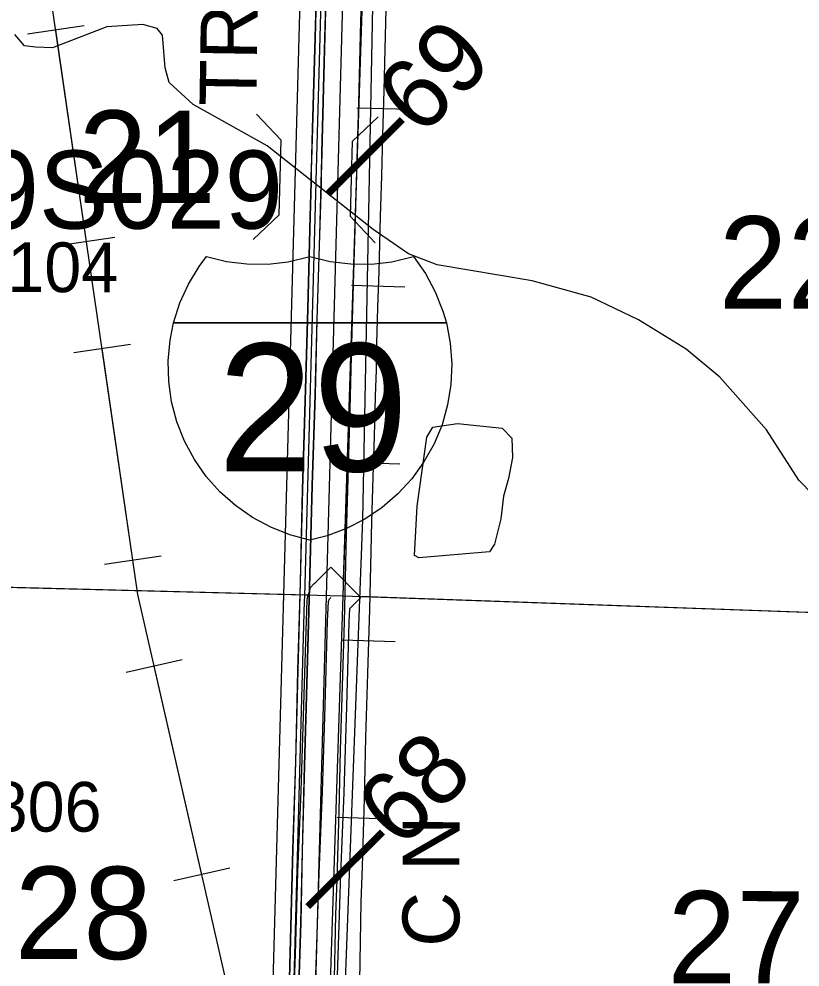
# Model space of a CAD drawing. Extents: x -132.8 to -73.3, y -60 to -26.
# Drawn here: x -124.939 to -123.839, y -36.823 to -35.488 of the extents above; entities that cross this region are included whole.
import ezdxf

# ---------------------------------------------------------------- set-up
doc = ezdxf.new("R2010")
doc.units = 0
for name, color, linetype in [('tdCoDivCarto', 7, 'Continuous'), ('tdCoHydroRiver', 7, 'Continuous'), ('tdCoInt', 7, 'Continuous'), ('tdCoIntCL', 7, 'Continuous'), ('tdCoIntRte', 7, 'Continuous'), ('tdCoPipe', 7, 'Continuous'), ('tdCoPrimary', 7, 'Continuous'), ('tdCoRRCL', 7, 'Continuous'), ('tdCoRROwnerTxt', 7, 'Continuous'), ('tdCoSecRdNmbr', 7, 'Continuous'), ('tdCoSecRdTxt', 7, 'Continuous'), ('tdCoSecRteBand', 7, 'Continuous'), ('tdCoSecRteCL', 7, 'Continuous'), ('tdCoSectLine', 7, 'Continuous'), ('tdCoSectLinePart', 7, 'Continuous'), ('tdCoSectNmbr', 7, 'Continuous'), ('tdCoShieldInt', 7, 'Continuous'), ('tdCoStrucDivPri', 7, 'Continuous'), ('tdCoStrucPriMaintName', 7, 'Continuous'), ('tdCoSurfGravel', 7, 'Continuous'), ('tdStHwyIntRefPost1', 7, 'Continuous')]:
    doc.layers.add(name, color=color, linetype=linetype)

msp = doc.modelspace()

# ---------------------------------------------------------------- linework, layer by layer
at = {"layer": 'tdCoDivCarto'}
for p, q in [((-124.5186, -35.3827), (-124.522, -35.5137)), ((-124.5089, -35.5484), (-124.5055, -35.4143)), ((-124.522, -35.5137), (-124.526, -35.6419)), ((-124.5122, -35.6767), (-124.5089, -35.5484)), ((-124.526, -35.6419), (-124.5275, -35.7004)), ((-124.513, -35.7079), (-124.5122, -35.6767)), ((-124.5276, -35.7062), (-124.5278, -35.711)), ((-124.5275, -35.7004), (-124.5276, -35.7062)), ((-124.5275, -35.7004), (-124.5276, -35.7062)), ((-124.5279, -35.7182), (-124.5292, -35.7657)), ((-124.5278, -35.711), (-124.5279, -35.7182)), ((-124.5154, -35.7923), (-124.5133, -35.7192)), ((-124.5133, -35.7192), (-124.5132, -35.7137)), ((-124.5132, -35.7137), (-124.5131, -35.7121)), ((-124.5131, -35.7121), (-124.513, -35.7079)), ((-124.5292, -35.7657), (-124.5326, -35.8959)), ((-124.5191, -35.9109), (-124.5154, -35.7923)), ((-124.5326, -35.8959), (-124.5363, -36.0256)), ((-124.5218, -36.0172), (-124.5191, -35.9109)), ((-124.5363, -36.0256), (-124.54, -36.1504)), ((-124.5257, -36.1447), (-124.5218, -36.0172)), ((-124.5292, -36.2707), (-124.5257, -36.1447)), ((-124.54, -36.1504), (-124.543, -36.2814)), ((-124.543, -36.2814), (-124.5467, -36.4052)), ((-124.5329, -36.4071), (-124.5292, -36.2707)), ((-124.5467, -36.4052), (-124.5496, -36.5339)), ((-124.5368, -36.5398), (-124.5329, -36.4071)), ((-124.5496, -36.5339), (-124.5536, -36.6572)), ((-124.5398, -36.6596), (-124.5368, -36.5398)), ((-124.5536, -36.6572), (-124.557, -36.7849)), ((-124.5408, -36.7073), (-124.5398, -36.6596)), ((-124.542, -36.7607), (-124.5408, -36.7073)), ((-124.5447, -36.848), (-124.542, -36.7607)), ((-124.557, -36.7849), (-124.5602, -36.9112))]:
    msp.add_line(p, q, dxfattribs=at)
for points in [[(-124.5072, -34.9784), (-124.5074, -34.9861), (-124.5077, -35), (-124.5114, -35.127), (-124.5149, -35.257), (-124.5186, -35.3827), (-124.522, -35.5137), (-124.526, -35.6419), (-124.5275, -35.7004)], [(-124.5072, -34.9784), (-124.5074, -34.9861), (-124.5077, -35), (-124.5114, -35.127), (-124.5149, -35.257), (-124.5186, -35.3827), (-124.522, -35.5137), (-124.526, -35.6419), (-124.5275, -35.7004)], [(-124.5072, -34.9784), (-124.5074, -34.9861), (-124.5077, -35), (-124.5114, -35.127), (-124.5149, -35.257), (-124.5186, -35.3827), (-124.522, -35.5137), (-124.526, -35.6419), (-124.5275, -35.7004)], [(-124.513, -35.7079), (-124.5122, -35.6767), (-124.5089, -35.5484), (-124.5055, -35.4143), (-124.5035, -35.3425), (-124.5003, -35.2084), (-124.4964, -35.0794), (-124.4949, -35.0187), (-124.4936, -34.9784), (-124.4935, -34.9744)], [(-124.513, -35.7079), (-124.5122, -35.6767), (-124.5089, -35.5484), (-124.5055, -35.4143), (-124.5035, -35.3425), (-124.5003, -35.2084), (-124.4964, -35.0794), (-124.4949, -35.0187), (-124.4936, -34.9784), (-124.4935, -34.9744)], [(-124.513, -35.7079), (-124.5122, -35.6767), (-124.5089, -35.5484), (-124.5055, -35.4143), (-124.5035, -35.3425), (-124.5003, -35.2084), (-124.4964, -35.0794), (-124.4949, -35.0187), (-124.4936, -34.9784), (-124.4935, -34.9744)], [(-124.5276, -35.7062), (-124.5278, -35.711), (-124.5279, -35.7182), (-124.5292, -35.7657), (-124.5326, -35.8959), (-124.5363, -36.0256), (-124.54, -36.1504), (-124.543, -36.2814), (-124.5467, -36.4052), (-124.5496, -36.5339), (-124.5536, -36.6572), (-124.557, -36.7849), (-124.5602, -36.9112)], [(-124.5276, -35.7062), (-124.5278, -35.711), (-124.5279, -35.7182), (-124.5292, -35.7657), (-124.5326, -35.8959), (-124.5363, -36.0256), (-124.54, -36.1504), (-124.543, -36.2814), (-124.5467, -36.4052), (-124.5496, -36.5339), (-124.5536, -36.6572), (-124.557, -36.7849), (-124.5602, -36.9112)], [(-124.5276, -35.7062), (-124.5278, -35.711), (-124.5279, -35.7182), (-124.5292, -35.7657), (-124.5326, -35.8959), (-124.5363, -36.0256), (-124.54, -36.1504), (-124.543, -36.2814), (-124.5467, -36.4052), (-124.5496, -36.5339), (-124.5536, -36.6572), (-124.557, -36.7849), (-124.5602, -36.9112)], [(-124.5275, -35.7004), (-124.5276, -35.7062)], [(-124.5275, -35.7004), (-124.5276, -35.7062)], [(-124.5447, -36.848), (-124.542, -36.7607), (-124.5398, -36.6596), (-124.5368, -36.5398), (-124.5329, -36.4071), (-124.5292, -36.2707), (-124.5257, -36.1447), (-124.5218, -36.0172), (-124.5191, -35.9109), (-124.5154, -35.7923), (-124.5133, -35.7192), (-124.5132, -35.7137)], [(-124.5447, -36.848), (-124.542, -36.7607), (-124.5398, -36.6596), (-124.5368, -36.5398), (-124.5329, -36.4071), (-124.5292, -36.2707), (-124.5257, -36.1447), (-124.5218, -36.0172), (-124.5191, -35.9109), (-124.5154, -35.7923), (-124.5133, -35.7192), (-124.5132, -35.7137)], [(-124.5408, -36.7073), (-124.5398, -36.6596), (-124.5368, -36.5398), (-124.5329, -36.4071), (-124.5292, -36.2707), (-124.5257, -36.1447), (-124.5218, -36.0172), (-124.5191, -35.9109), (-124.5154, -35.7923), (-124.5133, -35.7192), (-124.5132, -35.7137)], [(-124.5132, -35.7137), (-124.5131, -35.7121), (-124.513, -35.7079)], [(-124.5132, -35.7137), (-124.5131, -35.7121), (-124.513, -35.7079)], [(-124.5132, -35.7137), (-124.5131, -35.7121), (-124.513, -35.7079)], [(-124.6148, -38.0383), (-124.6123, -38.0172), (-124.6017, -37.9432), (-124.5854, -37.8256), (-124.575, -37.7442), (-124.5679, -37.6776), (-124.5657, -37.6157), (-124.5639, -37.5282), (-124.5602, -37.4049), (-124.557, -37.3067), (-124.5536, -37.195), (-124.5514, -37.0779), (-124.5474, -36.9615), (-124.5447, -36.848), (-124.542, -36.7607), (-124.5408, -36.7073)]]:
    msp.add_lwpolyline(points, dxfattribs=at)
at = {"layer": 'tdCoHydroRiver'}
for points in [[(-123.7996, -36.1794), (-123.8411, -36.1372), (-123.8864, -36.0665), (-123.9521, -35.9921), (-123.9999, -35.9529), (-124.0666, -35.9115), (-124.1336, -35.8796), (-124.2166, -35.8567), (-124.3501, -35.834), (-124.3906, -35.8186), (-124.4402, -35.7841), (-124.5899, -35.6662), (-124.694, -35.608), (-124.7278, -35.5771), (-124.7335, -35.5564), (-124.7369, -35.5106), (-124.7446, -35.5009), (-124.7649, -35.4956), (-124.8155, -35.4988), (-124.8921, -35.5282), (-124.9158, -35.5275), (-124.9315, -35.5255), (-124.9452, -35.5093)], [(-124.376, -36.2465), (-124.3822, -36.2432), (-124.3787, -36.1739), (-124.3649, -36.0765), (-124.3566, -36.0625), (-124.3217, -36.0572), (-124.2588, -36.0638), (-124.245, -36.0783), (-124.2442, -36.1052), (-124.2497, -36.135), (-124.2568, -36.16), (-124.2608, -36.1915), (-124.2697, -36.2275), (-124.2764, -36.2384), (-124.376, -36.2465)]]:
    msp.add_lwpolyline(points, dxfattribs=at)
at = {"layer": 'tdCoInt'}
for points in [[(-124.5674, -32.8469), (-124.5608, -33.0227), (-124.5581, -33.1615), (-124.5559, -33.1989), (-124.5548, -33.2943), (-124.5545, -33.3195), (-124.5446, -33.5934), (-124.525, -34.3202), (-124.5189, -34.4445), (-124.5183, -34.5), (-124.5225, -34.6931), (-124.5399, -35.3254), (-124.595, -37.3224), (-124.6053, -37.6898), (-124.6182, -37.7953), (-124.6605, -38.0981), (-124.6709, -38.1868), (-124.6774, -38.2615)], [(-124.5073, -32.8483), (-124.5008, -33.0207), (-124.4981, -33.1598), (-124.4959, -33.1969), (-124.4948, -33.2935), (-124.4945, -33.3179), (-124.4846, -33.5916), (-124.465, -34.3183), (-124.4589, -34.4427), (-124.4583, -34.5003), (-124.4625, -34.6946), (-124.4799, -35.3269), (-124.535, -37.3254), (-124.5454, -37.6946), (-124.5587, -37.803), (-124.601, -38.1058), (-124.6173, -38.2607)]]:
    msp.add_lwpolyline(points, dxfattribs=at)
at = {"layer": 'tdCoIntCL'}
msp.add_lwpolyline([(-124.5565, -37.0126), (-124.5369, -36.3071), (-124.5367, -36.3011), (-124.5207, -35.7166), (-124.5099, -35.3261), (-124.5087, -35.2747), (-124.5085, -35.2668), (-124.5005, -34.9783), (-124.496, -34.8161), (-124.4946, -34.7642), (-124.4925, -34.6938), (-124.4883, -34.5001), (-124.4889, -34.4436), (-124.495, -34.3192), (-124.4951, -34.3103), (-124.4964, -34.2375), (-124.5031, -34.0186), (-124.5047, -33.965), (-124.5079, -33.8477), (-124.5088, -33.8153), (-124.5142, -33.6085)], dxfattribs=at)
at = {"layer": 'tdCoIntRte'}
for points in [[(-124.5189, -35.3827), (-124.5224, -35.5137), (-124.5263, -35.6419), (-124.5279, -35.7004), (-124.528, -35.7062), (-124.5281, -35.711), (-124.5283, -35.7182), (-124.5296, -35.7657), (-124.533, -35.8959), (-124.5367, -36.0256), (-124.5404, -36.1504), (-124.5434, -36.2814), (-124.5471, -36.4052), (-124.55, -36.5339), (-124.554, -36.6572), (-124.5574, -36.7849), (-124.5606, -36.9112)], [(-124.5189, -35.3827), (-124.5224, -35.5137), (-124.5263, -35.6419), (-124.5279, -35.7004), (-124.528, -35.7062), (-124.5281, -35.711), (-124.5283, -35.7182), (-124.5296, -35.7657), (-124.533, -35.8959), (-124.5367, -36.0256), (-124.5404, -36.1504), (-124.5434, -36.2814), (-124.5471, -36.4052), (-124.55, -36.5339), (-124.554, -36.6572), (-124.5574, -36.7849), (-124.5606, -36.9112)], [(-124.5451, -36.848), (-124.5424, -36.7607), (-124.5401, -36.6596), (-124.5372, -36.5398), (-124.5332, -36.4071), (-124.5295, -36.2707), (-124.5261, -36.1447), (-124.5221, -36.0172), (-124.5194, -35.9109), (-124.5157, -35.7923), (-124.5137, -35.7192), (-124.5136, -35.7137), (-124.5135, -35.7121), (-124.5134, -35.7079), (-124.5125, -35.6767), (-124.5093, -35.5484), (-124.5059, -35.4143)], [(-124.5451, -36.848), (-124.5424, -36.7607), (-124.5401, -36.6596), (-124.5372, -36.5398), (-124.5332, -36.4071), (-124.5295, -36.2707), (-124.5261, -36.1447), (-124.5221, -36.0172), (-124.5194, -35.9109), (-124.5157, -35.7923), (-124.5137, -35.7192), (-124.5136, -35.7137), (-124.5135, -35.7121), (-124.5134, -35.7079), (-124.5125, -35.6767), (-124.5093, -35.5484), (-124.5059, -35.4143)]]:
    msp.add_lwpolyline(points, dxfattribs=at)
at = {"layer": 'tdCoPipe'}
for p, q in [((-124.8475, -35.4974), (-124.9273, -35.509)), ((-124.8041, -35.7956), (-124.8838, -35.8071)), ((-124.7822, -35.9461), (-124.862, -35.9577)), ((-124.7389, -36.2443), (-124.8185, -36.2559)), ((-124.7094, -36.3902), (-124.7881, -36.4081)), ((-124.6424, -36.6839), (-124.7209, -36.7018))]:
    msp.add_line(p, q, dxfattribs=at)
for points in [[(-122.6831, -41.5141), (-123.1262, -40.7823), (-123.4429, -40.2596), (-123.7329, -39.6996), (-123.7773, -39.4048), (-124.0618, -38.8748), (-124.3067, -38.1648), (-124.5223, -37.3919), (-124.7717, -36.2985), (-124.9398, -35.1432), (-125.2106, -34.7386), (-125.2968, -34.2185), (-125.5619, -34.0325), (-125.5851, -33.5772), (-125.8919, -32.1371)], [(-124.844, -35.8014), (-124.8874, -35.5032)], [(-124.7788, -36.2501), (-124.8221, -35.9519)], [(-124.6817, -36.6929), (-124.7488, -36.3991)]]:
    msp.add_lwpolyline(points, dxfattribs=at)
at = {"layer": 'tdCoPrimary'}
msp.add_line((-124.5275, -35.7004), (-124.5276, -35.7062), dxfattribs=at)
msp.add_line((-124.5275, -35.7004), (-124.5276, -35.7062), dxfattribs=at)
for points in [[(-124.5072, -34.9784), (-124.5074, -34.9861), (-124.5077, -35), (-124.5114, -35.127), (-124.5149, -35.257), (-124.5186, -35.3827), (-124.522, -35.5137), (-124.526, -35.6419), (-124.5275, -35.7004)], [(-124.5072, -34.9784), (-124.5074, -34.9861), (-124.5077, -35), (-124.5114, -35.127), (-124.5149, -35.257), (-124.5186, -35.3827), (-124.522, -35.5137), (-124.526, -35.6419), (-124.5275, -35.7004)], [(-124.513, -35.7079), (-124.5122, -35.6767), (-124.5089, -35.5484), (-124.5055, -35.4143), (-124.5035, -35.3425), (-124.5003, -35.2084), (-124.4964, -35.0794), (-124.4949, -35.0187), (-124.4936, -34.9784), (-124.4935, -34.9744)], [(-124.513, -35.7079), (-124.5122, -35.6767), (-124.5089, -35.5484), (-124.5055, -35.4143), (-124.5035, -35.3425), (-124.5003, -35.2084), (-124.4964, -35.0794), (-124.4949, -35.0187), (-124.4936, -34.9784), (-124.4935, -34.9744)], [(-124.5186, -35.3827), (-124.522, -35.5137), (-124.526, -35.6419), (-124.5275, -35.7004), (-124.5276, -35.7062), (-124.5278, -35.711), (-124.5279, -35.7182), (-124.5292, -35.7657), (-124.5326, -35.8959), (-124.5363, -36.0256), (-124.54, -36.1504), (-124.543, -36.2814), (-124.5467, -36.4052), (-124.5496, -36.5339), (-124.5536, -36.6572), (-124.557, -36.7849), (-124.5602, -36.9112)], [(-124.5447, -36.848), (-124.542, -36.7607), (-124.5408, -36.7073), (-124.5398, -36.6596), (-124.5368, -36.5398), (-124.5329, -36.4071), (-124.5292, -36.2707), (-124.5257, -36.1447), (-124.5218, -36.0172), (-124.5191, -35.9109), (-124.5154, -35.7923), (-124.5133, -35.7192), (-124.5132, -35.7137), (-124.5131, -35.7121), (-124.513, -35.7079), (-124.5122, -35.6767), (-124.5089, -35.5484), (-124.5055, -35.4143)], [(-124.5276, -35.7062), (-124.5278, -35.711), (-124.5279, -35.7182), (-124.5292, -35.7657), (-124.5326, -35.8959), (-124.5363, -36.0256), (-124.54, -36.1504), (-124.543, -36.2814), (-124.5467, -36.4052), (-124.5496, -36.5339), (-124.5536, -36.6572), (-124.557, -36.7849), (-124.5602, -36.9112)], [(-124.5276, -35.7062), (-124.5278, -35.711), (-124.5279, -35.7182), (-124.5292, -35.7657), (-124.5326, -35.8959), (-124.5363, -36.0256), (-124.54, -36.1504), (-124.543, -36.2814), (-124.5467, -36.4052), (-124.5496, -36.5339), (-124.5536, -36.6572), (-124.557, -36.7849), (-124.5602, -36.9112)], [(-124.5408, -36.7073), (-124.5398, -36.6596), (-124.5368, -36.5398), (-124.5329, -36.4071), (-124.5292, -36.2707), (-124.5257, -36.1447), (-124.5218, -36.0172), (-124.5191, -35.9109), (-124.5154, -35.7923), (-124.5133, -35.7192), (-124.5132, -35.7137)], [(-124.5408, -36.7073), (-124.5398, -36.6596), (-124.5368, -36.5398), (-124.5329, -36.4071), (-124.5292, -36.2707), (-124.5257, -36.1447), (-124.5218, -36.0172), (-124.5191, -35.9109), (-124.5154, -35.7923), (-124.5133, -35.7192), (-124.5132, -35.7137)], [(-124.5132, -35.7137), (-124.5131, -35.7121), (-124.513, -35.7079)], [(-124.5132, -35.7137), (-124.5131, -35.7121), (-124.513, -35.7079)], [(-124.6148, -38.0383), (-124.6123, -38.0172), (-124.6017, -37.9432), (-124.5854, -37.8256), (-124.575, -37.7442), (-124.5679, -37.6776), (-124.5657, -37.6157), (-124.5639, -37.5282), (-124.5602, -37.4049), (-124.557, -37.3067), (-124.5536, -37.195), (-124.5514, -37.0779), (-124.5474, -36.9615), (-124.5447, -36.848), (-124.542, -36.7607), (-124.5408, -36.7073)], [(-124.6148, -38.0383), (-124.6123, -38.0172), (-124.6017, -37.9432), (-124.5854, -37.8256), (-124.575, -37.7442), (-124.5679, -37.6776), (-124.5657, -37.6157), (-124.5639, -37.5282), (-124.5602, -37.4049), (-124.557, -37.3067), (-124.5536, -37.195), (-124.5514, -37.0779), (-124.5474, -36.9615), (-124.5447, -36.848), (-124.542, -36.7607), (-124.5408, -36.7073)]]:
    msp.add_lwpolyline(points, dxfattribs=at)
at = {"layer": 'tdCoRRCL'}
for p, q in [((-124.4633, -35.6127), (-124.3883, -35.6149)), ((-124.4708, -35.8625), (-124.3959, -35.8647)), ((-124.4778, -36.1121), (-124.4028, -36.1143)), ((-124.4842, -36.362), (-124.4093, -36.3643)), ((-124.4911, -36.6121), (-124.4162, -36.6142))]:
    msp.add_line(p, q, dxfattribs=at)
for points in [[(-123.7783, -31.5265), (-123.9215, -31.9899), (-123.9791, -32.1967), (-124.0152, -32.3079), (-124.096, -32.5014), (-124.1445, -32.6012), (-124.2087, -32.7621), (-124.224, -32.8293), (-124.3181, -33.0493), (-124.3526, -33.1604), (-124.3856, -33.3377), (-124.3944, -33.4353), (-124.4088, -33.8056), (-124.4554, -36.1925), (-124.507, -37.5667), (-124.5199, -38.1185), (-124.5295, -38.4858), (-124.5436, -38.9681), (-124.5644, -39.5828), (-124.595, -40.997)], [(-124.4559, -35.4239), (-124.4582, -35.4913), (-124.4611, -35.6061), (-124.4629, -35.6693), (-124.4664, -35.7836), (-124.4685, -35.8612), (-124.4713, -35.9629), (-124.4732, -36.0366), (-124.4766, -36.1511), (-124.4784, -36.2138), (-124.4813, -36.337), (-124.4868, -36.5176), (-124.4889, -36.6036), (-124.4915, -36.6995), (-124.4934, -36.7493), (-124.4957, -36.861)], [(-124.4224, -35.4734), (-124.4239, -35.5308), (-124.4253, -35.5882), (-124.4262, -35.6198), (-124.4271, -35.6514), (-124.4288, -35.7086), (-124.4306, -35.7657), (-124.4316, -35.8045), (-124.4326, -35.8433), (-124.4341, -35.8942), (-124.4355, -35.945), (-124.4364, -35.9818), (-124.4374, -36.0187), (-124.4391, -36.0759), (-124.4408, -36.1332), (-124.4417, -36.1646), (-124.4426, -36.1959), (-124.4441, -36.2575), (-124.4455, -36.3191), (-124.4482, -36.4094), (-124.451, -36.4997), (-124.452, -36.5427), (-124.4531, -36.5857), (-124.4544, -36.6337), (-124.4557, -36.6816), (-124.4576, -36.7314), (-124.4587, -36.7873), (-124.4599, -36.8431)]]:
    msp.add_lwpolyline(points, dxfattribs=at)
at = {"layer": 'tdCoSecRteBand'}
msp.add_lwpolyline([(-124.554, -36.9195), (-124.55, -36.8049), (-124.5466, -36.6898), (-124.5466, -36.6896), (-124.5466, -36.6894), (-124.5419, -36.5749), (-124.5382, -36.454), (-124.5382, -36.454), (-124.5382, -36.454), (-124.5345, -36.3351), (-124.5345, -36.3349), (-124.5345, -36.3347), (-124.5332, -36.3069), (-124.5331, -36.303), (-124.5319, -36.2992), (-124.5307, -36.2953), (-124.5285, -36.2882), (-124.5233, -36.283), (-124.5213, -36.281), (-124.5001, -36.2598), (-124.4576, -36.3023), (-124.4737, -36.3183), (-124.4745, -36.3372), (-124.4782, -36.4558), (-124.4819, -36.5769), (-124.4819, -36.5771), (-124.4819, -36.5772), (-124.4866, -36.6917), (-124.4901, -36.8067), (-124.4901, -36.8068), (-124.4901, -36.8069), (-124.494, -36.921)], dxfattribs=at)
at = {"layer": 'tdCoSecRteCL'}
msp.add_lwpolyline([(-124.524, -36.9205), (-124.52, -36.8058), (-124.5166, -36.6907), (-124.5119, -36.576), (-124.5082, -36.4549), (-124.5045, -36.336), (-124.5033, -36.3082), (-124.502, -36.3042), (-124.5001, -36.3023)], dxfattribs=at)
at = {"layer": 'tdCoSectLine'}
for points in [[(-124.4827, -36.3), (-124.4493, -35.2728)], [(-125.5297, -36.2734), (-124.4827, -36.3)], [(-124.5159, -37.3177), (-124.4827, -36.3)], [(-124.4827, -36.3), (-123.4989, -36.3351)]]:
    msp.add_lwpolyline(points, dxfattribs=at)
at = {"layer": 'tdCoSectLinePart'}
for points in [[(-124.482, -36.2783), (-124.4493, -35.2728)], [(-124.9838, -36.2872), (-124.5318, -36.2987)], [(-124.4595, -36.3008), (-123.4989, -36.3351)]]:
    msp.add_lwpolyline(points, dxfattribs=at)
at = {"layer": 'tdCoShieldInt'}
msp.add_line((-124.7182, -35.9155), (-124.3409, -35.9155), dxfattribs=at)
for points in [[(-124.5294, -36.2218), (-124.5576, -36.2143), (-124.5847, -36.2036), (-124.6104, -36.1898), (-124.6343, -36.1731), (-124.6561, -36.1537), (-124.6755, -36.1319), (-124.6922, -36.108), (-124.706, -36.0823), (-124.7167, -36.0552), (-124.7242, -36.027), (-124.7283, -35.9981), (-124.729, -35.969), (-124.7264, -35.9399), (-124.7214, -35.9155), (-124.7126, -35.8877), (-124.7006, -35.8612), (-124.6856, -35.8362), (-124.6753, -35.8223), (-124.647, -35.8292), (-124.6181, -35.8327), (-124.5889, -35.8329), (-124.5599, -35.8296), (-124.5294, -35.8223), (-124.5011, -35.8292), (-124.4721, -35.8327), (-124.443, -35.8329), (-124.414, -35.8296), (-124.3835, -35.8223), (-124.3668, -35.8462), (-124.3529, -35.8719), (-124.3422, -35.899), (-124.3374, -35.9155), (-124.3319, -35.9442), (-124.3297, -35.9733), (-124.3309, -36.0024), (-124.3356, -36.0312), (-124.3435, -36.0592), (-124.3547, -36.0862), (-124.369, -36.1116), (-124.3861, -36.1352), (-124.4058, -36.1567), (-124.4279, -36.1757), (-124.4521, -36.192), (-124.478, -36.2054), (-124.5053, -36.2156)], [(-124.7214, -35.9155), (-124.7126, -35.8877), (-124.7006, -35.8612), (-124.6856, -35.8362), (-124.6753, -35.8223), (-124.647, -35.8292), (-124.6181, -35.8327), (-124.5889, -35.8329), (-124.5599, -35.8296), (-124.5294, -35.8223), (-124.5011, -35.8292), (-124.4721, -35.8327), (-124.443, -35.8329), (-124.414, -35.8296), (-124.3835, -35.8223), (-124.3668, -35.8462), (-124.3529, -35.8719), (-124.3422, -35.899), (-124.3374, -35.9155)], [(-124.5294, -36.2218), (-124.5576, -36.2143), (-124.5847, -36.2036), (-124.6104, -36.1898), (-124.6343, -36.1731), (-124.6561, -36.1537), (-124.6755, -36.1319), (-124.6922, -36.108), (-124.706, -36.0823), (-124.7167, -36.0552), (-124.7242, -36.027), (-124.7283, -35.9981), (-124.729, -35.969), (-124.7264, -35.9399), (-124.7214, -35.9155), (-124.3374, -35.9155), (-124.3319, -35.9442), (-124.3297, -35.9733), (-124.3309, -36.0024), (-124.3356, -36.0312), (-124.3435, -36.0592), (-124.3547, -36.0862), (-124.369, -36.1116), (-124.3861, -36.1352), (-124.4058, -36.1567), (-124.4279, -36.1757), (-124.4521, -36.192), (-124.478, -36.2054), (-124.5053, -36.2156)]]:
    msp.add_lwpolyline(points, close=True, dxfattribs=at)
at = {"layer": 'tdCoStrucDivPri'}
for p, q in [((-124.5698, -35.6585), (-124.6045, -35.6219)), ((-124.4698, -35.6603), (-124.4332, -35.6257)), ((-124.5727, -35.7636), (-124.5698, -35.6585)), ((-124.4698, -35.6603), (-124.4727, -35.7656)), ((-124.5727, -35.7636), (-124.6094, -35.7983)), ((-124.4727, -35.7656), (-124.4374, -35.803))]:
    msp.add_line(p, q, dxfattribs=at)
at = {"layer": 'tdCoSurfGravel'}
msp.add_lwpolyline([(-124.524, -36.9205), (-124.52, -36.8058), (-124.5166, -36.6907), (-124.5119, -36.576), (-124.5082, -36.4549), (-124.5045, -36.336), (-124.5033, -36.3082), (-124.502, -36.3042), (-124.5001, -36.3023)], dxfattribs=at)

# ---------------------------------------------------------------- texts
at = {"layer": 'tdCoRROwnerTxt'}
msp.add_text('C N', height=0.08, rotation=89.9066, dxfattribs=at).set_placement((-124.3191, -36.7945))
at = {"layer": 'tdCoSecRdNmbr'}
for s, p in [('2104', (-125.0077, -35.8722)), ('2806', (-125.0312, -36.632))]:
    msp.add_text(s, height=0.07, rotation=359.9063, dxfattribs=at).set_placement(p)
at = {"layer": 'tdCoSecRdTxt'}
msp.add_text('TREASURE LN', height=0.08, rotation=89.0999, dxfattribs=at).set_placement((-124.6051, -35.6109))
at = {"layer": 'tdCoSectNmbr'}
for s, rotation, p in [('21', 359.9061, (-124.8554, -35.7466)), ('22', 359.907, (-123.9539, -35.8955)), ('28', 359.9063, (-124.9452, -36.8116)), ('27', 359.907, (-124.026, -36.8459))]:
    msp.add_text(s, height=0.13, rotation=rotation, dxfattribs=at).set_placement(p)
at = {"layer": 'tdCoShieldInt'}
msp.add_text('29', height=0.18, dxfattribs=at).set_placement((-124.6589, -36.1248))
at = {"layer": 'tdCoStrucPriMaintName'}
msp.add_text('78689S029', height=0.11, dxfattribs=at).set_placement((-125.3201, -35.783))
msp.add_text('78689S029', height=0.11, dxfattribs=at).set_placement((-125.3201, -35.783))
msp.add_text('78689S029', height=0.11, dxfattribs=at).set_placement((-125.3201, -35.783))
at = {"layer": 'tdStHwyIntRefPost1'}
for s, p in [('‒‒69', (-124.4785, -35.7605)), ('‒‒68', (-124.5063, -36.7639))]:
    msp.add_text(s, height=0.1, rotation=45, dxfattribs=at).set_placement(p)

doc.saveas('drawing.dxf')
